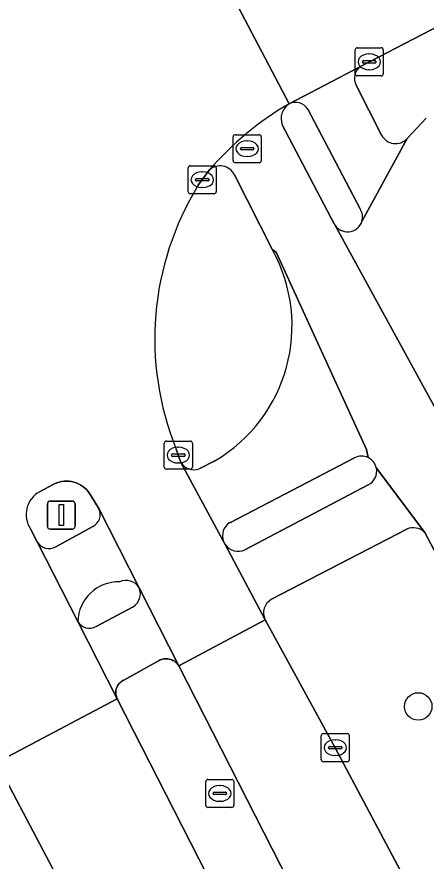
# Model space of a CAD drawing. Extents: x 158835 to 160077, y 386387 to 387778.
# Drawn here: x 159241.91 to 159256.49, y 387115.82 to 387145.92 of the extents above; entities that cross this region are included whole.
import ezdxf

# ---------------------------------------------------------------- set-up
doc = ezdxf.new("R2010")
doc.units = 0
for name, color, linetype in [('IMGEO_Berm_groen', 7, 'Continuous'), ('IMGEO_Boom', 7, 'Continuous'), ('IMGEO_Fietspad_gesloten', 7, 'Continuous'), ('IMGEO_Fietspad_open', 7, 'Continuous'), ('IMGEO_Kolk', 7, 'Continuous'), ('IMGEO_Lichtmast', 7, 'Continuous'), ('IMGEO_Rijbaan_lokaal_gesloten', 7, 'Continuous'), ('IMGEO_Rioolput', 7, 'Continuous'), ('IMGEO_Verkeerseiland_gesloten', 7, 'Continuous'), ('IMGEO_Verkeerseiland_open', 7, 'Continuous'), ('IMGEO_Voetpad_open', 7, 'Continuous')]:
    doc.layers.add(name, color=color, linetype=linetype)

msp = doc.modelspace()

# ---------------------------------------------------------------- linework, layer by layer
at = {"layer": 'IMGEO_Berm_groen'}
for points in [[(159332.016, 387182.933), (159331.41, 387184.13), (159330.468, 387183.657), (159304.545, 387170.319), (159254.151, 387144.153)], [(159254.002, 387143.488), (159254.906, 387141.705)], [(159255.814, 387141.578), (159256.49, 387142.313)], [(159255.799, 387127.655), (159250.982, 387125.153)], [(159257.729, 387125.109), (159256.446, 387127.537)], [(159250.755, 387124.426), (159251.577, 387122.927), (159253.253, 387119.862), (159273.362, 387081.973)], [(159284.887, 387049.796), (159247.673, 387122.786), (159247.646, 387122.825), (159247.616, 387122.862), (159247.583, 387122.895), (159247.547, 387122.926), (159247.508, 387122.953), (159247.467, 387122.976), (159247.424, 387122.996), (159247.379, 387123.012), (159247.333, 387123.024), (159247.287, 387123.032), (159247.239, 387123.035), (159247.192, 387123.035), (159247.145, 387123.03), (159247.099, 387123.021), (159247.053, 387123.007), (159247.009, 387122.99), (159246.972, 387122.972), (159245.718, 387122.273), (159245.679, 387122.253), (159245.642, 387122.229), (159245.607, 387122.202), (159245.574, 387122.172), (159245.544, 387122.14), (159245.518, 387122.104), (159245.494, 387122.067), (159245.475, 387122.028), (159245.458, 387121.987), (159245.446, 387121.944), (159245.437, 387121.901), (159245.432, 387121.857), (159245.431, 387121.813), (159245.434, 387121.769), (159245.441, 387121.726), (159245.452, 387121.683), (159245.466, 387121.641), (159245.482, 387121.606), (159282.694, 387048.649)], [(159255.82, 387091.76), (159244.354, 387113.334), (159241.175, 387119.339), (159241.149, 387119.388)]]:
    msp.add_lwpolyline(points, dxfattribs=at)
for centre, radius, start, end in [((159254.443, 387143.738), 0.507, 125.1299, 209.6119), ((159255.404, 387141.959), 0.559, 207.0077, 317.068), ((159256.034, 387127.111), 0.593, 45.9784, 113.3496), ((159251.246, 387124.671), 0.549, 118.7768, 206.5421)]:
    msp.add_arc(centre, radius, start, end, dxfattribs=at)
at = {"layer": 'IMGEO_Boom'}
msp.add_circle((159256.21, 387121.334), 0.489, dxfattribs=at)
at = {"layer": 'IMGEO_Fietspad_gesloten'}
for points in [[(159256.49, 387142.313), (159255.814, 387141.578), (159254.202, 387138.624)], [(159253.219, 387138.542), (159251.365, 387142.068)], [(159249.658, 387140.286), (159251.013, 387137.611), (159251.152, 387137.524), (159254.365, 387130.492), (159254.421, 387130.208)], [(159253.219, 387138.542), (159253.22, 387138.529), (159257.116, 387131.409), (159257.832, 387130.098)], [(159254.72, 387129.831), (159256.446, 387127.537), (159257.729, 387125.109), (159294.989, 387055.058), (159296.455, 387052.309), (159298.672, 387047.959), (159299.067, 387047.254), (159308.249, 387030.008), (159310.474, 387025.851), (159310.547, 387025.737), (159310.607, 387025.603), (159311.78, 387023.413), (159311.982, 387023.035), (159312.003, 387022.996), (159313.274, 387023.652), (159314.185, 387024.122), (159313.935, 387024.592), (159304.248, 387042.785), (159259.512, 387127.003), (159257.832, 387130.098), (159257.116, 387131.409), (159253.22, 387138.529), (159253.219, 387138.542)], [(159254.421, 387130.208), (159254.365, 387130.492), (159251.152, 387137.524), (159251.013, 387137.611)], [(159249.494, 387127.885), (159253.94, 387130.197)], [(159247.752, 387130.032), (159249.274, 387127.213)], [(159248.955, 387130.087), (159248.401, 387129.799)]]:
    msp.add_lwpolyline(points, dxfattribs=at)
for centre, radius, start, end in [((159257.271, 387133.114), 11.239, 120.2614, 139.2149), ((159251.959, 387142.293), 0.635, 123.6409, 200.7705), ((159249.148, 387140.044), 0.565, 25.3638, 133.1733), ((159253.694, 387138.786), 0.533, 207.1726, 342.3643), ((159246.124, 387134.905), 5.588, 300.4426, 28.9621), ((159254.192, 387129.719), 0.54, 64.8667, 117.7534), ((159254.194, 387129.721), 0.537, 11.7943, 65.0418), ((159248.221, 387130.318), 0.549, 211.3411, 289.1613), ((159249.786, 387127.418), 0.551, 121.9558, 201.7893)]:
    msp.add_arc(centre, radius, start, end, dxfattribs=at)
at = {"layer": 'IMGEO_Fietspad_open'}
for points in [[(159246.261, 387125.561), (159244.838, 387128.371)], [(159244.61, 387127.75), (159243.289, 387127.028)], [(159242.634, 387127.206), (159244.079, 387124.36)]]:
    msp.add_lwpolyline(points, dxfattribs=at)
for centre, radius, start, end in [((159244.397, 387128.18), 0.48, 296.3029, 23.3757), ((159243.048, 387127.434), 0.472, 208.8218, 300.7716), ((159245.535, 387124.32), 1.457, 88.7438, 178.4157), ((159245.798, 387125.295), 0.533, 29.8638, 115.7104)]:
    msp.add_arc(centre, radius, start, end, dxfattribs=at)
at = {"layer": 'IMGEO_Kolk'}
for p, q in [((159253.964, 387143.89), (159253.964, 387144.742)), ((159254.039, 387144.816), (159254.891, 387144.816)), ((159254.452, 387144.596), (159254.477, 387144.596)), ((159254.965, 387144.742), (159254.965, 387143.89)), ((159254.223, 387144.31), (159254.223, 387144.322)), ((159254.661, 387144.273), (159254.263, 387144.273)), ((159254.266, 387144.359), (159254.664, 387144.359)), ((159254.707, 387144.322), (159254.707, 387144.31)), ((159254.475, 387144.036), (159254.45, 387144.036)), ((159254.891, 387143.816), (159254.039, 387143.816)), ((159248.011, 387139.686), (159248.011, 387140.538)), ((159248.086, 387140.612), (159248.938, 387140.612)), ((159248.499, 387140.392), (159248.524, 387140.392)), ((159249.012, 387140.538), (159249.012, 387139.686)), ((159248.27, 387140.106), (159248.27, 387140.118)), ((159248.708, 387140.069), (159248.31, 387140.069)), ((159248.313, 387140.155), (159248.711, 387140.155)), ((159248.754, 387140.118), (159248.754, 387140.106)), ((159248.522, 387139.832), (159248.497, 387139.832)), ((159248.938, 387139.612), (159248.086, 387139.612)), ((159247.16, 387129.867), (159247.16, 387130.719)), ((159247.235, 387130.793), (159248.087, 387130.793)), ((159248.161, 387130.719), (159248.161, 387129.867)), ((159247.648, 387130.573), (159247.673, 387130.573)), ((159247.419, 387130.287), (159247.419, 387130.299)), ((159247.857, 387130.25), (159247.459, 387130.25)), ((159247.462, 387130.336), (159247.86, 387130.336)), ((159247.903, 387130.299), (159247.903, 387130.287)), ((159247.671, 387130.013), (159247.646, 387130.013)), ((159248.087, 387129.793), (159247.235, 387129.793)), ((159252.753, 387119.436), (159252.753, 387120.288)), ((159252.828, 387120.362), (159253.68, 387120.362)), ((159253.754, 387120.288), (159253.754, 387119.436)), ((159253.055, 387119.905), (159253.453, 387119.905)), ((159253.241, 387120.142), (159253.266, 387120.142)), ((159253.012, 387119.856), (159253.012, 387119.868)), ((159253.45, 387119.819), (159253.052, 387119.819)), ((159253.264, 387119.582), (159253.239, 387119.582)), ((159253.496, 387119.868), (159253.496, 387119.856)), ((159253.68, 387119.362), (159252.828, 387119.362))]:
    msp.add_line(p, q, dxfattribs=at)
for points in [[(159253.964, 387143.89), (159253.964, 387144.742)], [(159254.039, 387144.816), (159254.891, 387144.816)], [(159254.965, 387144.742), (159254.965, 387143.89)], [(159254.891, 387143.816), (159254.039, 387143.816)], [(159248.011, 387139.686), (159248.011, 387140.538)], [(159248.086, 387140.612), (159248.938, 387140.612)], [(159249.012, 387140.538), (159249.012, 387139.686)], [(159248.938, 387139.612), (159248.086, 387139.612)], [(159247.16, 387129.867), (159247.16, 387130.719)], [(159247.235, 387130.793), (159248.087, 387130.793)], [(159248.161, 387130.719), (159248.161, 387129.867)], [(159248.087, 387129.793), (159247.235, 387129.793)], [(159252.753, 387119.436), (159252.753, 387120.288)], [(159252.828, 387120.362), (159253.68, 387120.362)], [(159253.754, 387120.288), (159253.754, 387119.436)], [(159253.68, 387119.362), (159252.828, 387119.362)]]:
    msp.add_lwpolyline(points, dxfattribs=at)
for centre, radius, start, end in [((159254.041, 387144.74), 0.0765, 91.552, 178.448), ((159254.041, 387144.74), 0.0765, 91.552, 178.448), ((159254.889, 387144.74), 0.0765, 1.552, 88.448), ((159254.889, 387144.74), 0.0765, 1.552, 88.448), ((159254.263, 387144.319), 0.0403, 85.8775, 175.7526), ((159254.26, 387144.309), 0.0366, 178.938, 274.7102), ((159254.664, 387144.316), 0.043, 264.8664, 352.4533), ((159254.668, 387144.321), 0.0386, 1.7309, 96.639), ((159254.041, 387143.892), 0.0765, 181.552, 268.448), ((159254.041, 387143.892), 0.0765, 181.552, 268.448), ((159254.889, 387143.892), 0.0765, 271.552, 358.448), ((159254.889, 387143.892), 0.0765, 271.552, 358.448), ((159248.088, 387140.536), 0.0765, 91.552, 178.448), ((159248.088, 387140.536), 0.0765, 91.552, 178.448), ((159248.936, 387140.536), 0.0765, 1.552, 88.448), ((159248.936, 387140.536), 0.0765, 1.552, 88.448), ((159248.31, 387140.115), 0.0403, 85.8775, 175.7526), ((159248.307, 387140.105), 0.0366, 178.938, 274.7102), ((159248.711, 387140.112), 0.043, 264.8664, 352.4533), ((159248.715, 387140.117), 0.0386, 1.7309, 96.639), ((159248.088, 387139.688), 0.0765, 181.552, 268.448), ((159248.088, 387139.688), 0.0765, 181.552, 268.448), ((159248.936, 387139.688), 0.0765, 271.552, 358.448), ((159248.936, 387139.688), 0.0765, 271.552, 358.448), ((159247.237, 387130.717), 0.0765, 91.552, 178.448), ((159247.237, 387130.717), 0.0765, 91.552, 178.448), ((159248.085, 387130.717), 0.0765, 1.552, 88.448), ((159248.085, 387130.717), 0.0765, 1.552, 88.448), ((159247.459, 387130.296), 0.0403, 85.8775, 175.7526), ((159247.456, 387130.286), 0.0366, 178.938, 274.7102), ((159247.86, 387130.293), 0.043, 264.8664, 352.4533), ((159247.864, 387130.298), 0.0386, 1.7309, 96.639), ((159247.237, 387129.869), 0.0765, 181.552, 268.448), ((159247.237, 387129.869), 0.0765, 181.552, 268.448), ((159248.085, 387129.869), 0.0765, 271.552, 358.448), ((159248.085, 387129.869), 0.0765, 271.552, 358.448), ((159252.83, 387120.286), 0.0765, 91.552, 178.448), ((159252.83, 387120.286), 0.0765, 91.552, 178.448), ((159253.678, 387120.286), 0.0765, 1.552, 88.448), ((159253.678, 387120.286), 0.0765, 1.552, 88.448), ((159253.052, 387119.865), 0.0403, 85.8775, 175.7526), ((159253.457, 387119.867), 0.0386, 1.7309, 96.639), ((159253.049, 387119.855), 0.0366, 178.938, 274.7102), ((159253.453, 387119.862), 0.043, 264.8664, 352.4533), ((159252.83, 387119.438), 0.0765, 181.552, 268.448), ((159252.83, 387119.438), 0.0765, 181.552, 268.448), ((159253.678, 387119.438), 0.0765, 271.552, 358.448), ((159253.678, 387119.438), 0.0765, 271.552, 358.448)]:
    msp.add_arc(centre, radius, start, end, dxfattribs=at)
for centre, major_axis, ratio, start_param, end_param in [((159254.451, 387144.316), (-0.387, 0.002), 0.722429, 4.712389, 7.853982), ((159254.476, 387144.316), (-0.39, 0.002), 0.717154, 1.570796, 4.712389), ((159248.498, 387140.112), (-0.387, 0.002), 0.722429, 4.712389, 7.853982), ((159248.523, 387140.112), (-0.39, 0.002), 0.717154, 1.570796, 4.712389), ((159247.647, 387130.293), (-0.387, 0.002), 0.722429, 4.712389, 7.853982), ((159247.672, 387130.293), (-0.39, 0.002), 0.717154, 1.570796, 4.712389), ((159253.24, 387119.862), (-0.387, 0.002), 0.722429, 4.712389, 7.853982), ((159253.265, 387119.862), (-0.39, 0.002), 0.717154, 1.570796, 4.712389)]:
    msp.add_ellipse(centre, major_axis=major_axis, ratio=ratio, start_param=start_param, end_param=end_param, dxfattribs=at)
at = {"layer": 'IMGEO_Lichtmast'}
for p, q in [((159243.093, 387128.657), (159243.883, 387128.657)), ((159243.883, 387128.657), (159243.093, 387128.657)), ((159242.993, 387127.757), (159242.993, 387128.557)), ((159242.993, 387128.557), (159242.993, 387127.757)), ((159243.983, 387128.557), (159243.983, 387127.757)), ((159243.983, 387127.757), (159243.983, 387128.557)), ((159243.883, 387127.657), (159243.093, 387127.657)), ((159243.093, 387127.657), (159243.883, 387127.657))]:
    msp.add_line(p, q, dxfattribs=at)
msp.add_lwpolyline([(159243.413, 387128.532), (159243.563, 387128.532), (159243.563, 387127.782), (159243.413, 387127.782), (159243.413, 387128.532)], dxfattribs=at)
for centre, start, end in [((159243.093, 387128.557), 90, 180), ((159243.093, 387128.557), 90, 180), ((159243.883, 387128.557), 0, 90), ((159243.883, 387128.557), 360, 90), ((159243.093, 387127.757), 180, 270), ((159243.093, 387127.757), 180, 270), ((159243.883, 387127.757), 270, 0), ((159243.883, 387127.757), 270, 0)]:
    msp.add_arc(centre, 0.1, start, end, dxfattribs=at)
at = {"layer": 'IMGEO_Rijbaan_lokaal_gesloten'}
for points in [[(159304.545, 387170.319), (159330.468, 387183.657), (159327.803, 387189.055), (159251.43, 387149.504), (159248.824, 387148.143), (159251.607, 387142.822), (159254.151, 387144.153)], [(159280.972, 387067.73), (159273.362, 387081.973), (159253.253, 387119.862), (159251.577, 387122.927), (159250.755, 387124.426), (159247.673, 387122.786), (159284.887, 387049.796), (159284.892, 387049.786), (159289.372, 387051.973), (159282.971, 387063.93)], [(159245.482, 387121.606), (159241.175, 387119.339), (159244.354, 387113.334), (159255.82, 387091.76), (159265.209, 387074.119), (159274.342, 387056.94), (159279.646, 387046.923), (159282.737, 387048.568), (159282.694, 387048.649)]]:
    msp.add_lwpolyline(points, close=True, dxfattribs=at)
for points in [[(159229.86, 387148.046), (159229.594, 387148.574), (159228.185, 387151.276), (159226.728, 387154.001), (159223.602, 387152.385), (159225.074, 387149.62), (159226.555, 387146.843), (159238.227, 387124.858), (159239.609, 387122.234), (159239.707, 387122.106), (159241.149, 387119.388), (159241.175, 387119.339), (159245.482, 387121.606), (159244.079, 387124.36), (159242.634, 387127.206), (159242.387, 387127.66)], [(159251.607, 387142.822), (159248.824, 387148.143)], [(159248.37, 387139.916), (159248.761, 387140.456)], [(159242.716, 387128.988), (159243.196, 387129.247), (159243.25, 387129.274), (159243.331, 387129.309), (159243.415, 387129.335), (159243.501, 387129.355), (159243.588, 387129.366), (159243.676, 387129.369), (159243.764, 387129.365), (159243.852, 387129.353), (159243.938, 387129.333), (159244.021, 387129.305), (159244.102, 387129.27), (159244.18, 387129.228), (159244.253, 387129.18), (159244.322, 387129.125), (159244.385, 387129.064), (159244.443, 387128.997), (159244.495, 387128.926), (159244.54, 387128.85), (159244.838, 387128.371), (159246.261, 387125.561), (159247.673, 387122.786), (159250.755, 387124.426), (159249.335, 387127.101), (159249.274, 387127.213), (159247.752, 387130.032), (159247.587, 387130.505)]]:
    msp.add_lwpolyline(points, dxfattribs=at)
for centre, radius, start, end in [((159257.271, 387133.114), 11.239, 120.2614, 139.2149), ((159257.28, 387134.437), 10.46, 148.4093, 202.0785), ((159243.168, 387128.171), 0.933, 118.9624, 213.2089)]:
    msp.add_arc(centre, radius, start, end, dxfattribs=at)
at = {"layer": 'IMGEO_Rioolput'}
for p, q in [((159249.612, 387140.793), (159249.612, 387141.645)), ((159249.687, 387141.719), (159250.539, 387141.719)), ((159250.613, 387141.645), (159250.613, 387140.793)), ((159249.914, 387141.262), (159250.312, 387141.262)), ((159250.1, 387141.499), (159250.125, 387141.499)), ((159249.871, 387141.213), (159249.871, 387141.225)), ((159250.309, 387141.176), (159249.911, 387141.176)), ((159250.355, 387141.225), (159250.355, 387141.213)), ((159250.539, 387140.719), (159249.687, 387140.719)), ((159250.123, 387140.939), (159250.098, 387140.939)), ((159248.712, 387118.73), (159249.564, 387118.73)), ((159248.637, 387117.804), (159248.637, 387118.656)), ((159249.125, 387118.51), (159249.15, 387118.51)), ((159249.638, 387118.656), (159249.638, 387117.804)), ((159248.896, 387118.224), (159248.896, 387118.236)), ((159249.334, 387118.187), (159248.936, 387118.187)), ((159248.939, 387118.273), (159249.337, 387118.273)), ((159249.38, 387118.236), (159249.38, 387118.224)), ((159249.148, 387117.95), (159249.123, 387117.95)), ((159249.564, 387117.73), (159248.712, 387117.73))]:
    msp.add_line(p, q, dxfattribs=at)
for points in [[(159249.612, 387140.793), (159249.612, 387141.645)], [(159249.687, 387141.719), (159250.539, 387141.719)], [(159250.613, 387141.645), (159250.613, 387140.793)], [(159250.539, 387140.719), (159249.687, 387140.719)], [(159248.712, 387118.73), (159249.564, 387118.73)], [(159248.637, 387117.804), (159248.637, 387118.656)], [(159249.638, 387118.656), (159249.638, 387117.804)], [(159249.564, 387117.73), (159248.712, 387117.73)]]:
    msp.add_lwpolyline(points, dxfattribs=at)
for centre, radius, start, end in [((159249.689, 387141.643), 0.0765, 91.552, 178.448), ((159249.689, 387141.643), 0.0765, 91.552, 178.448), ((159250.537, 387141.643), 0.0765, 1.552, 88.448), ((159250.537, 387141.643), 0.0765, 1.552, 88.448), ((159249.911, 387141.222), 0.0403, 85.8775, 175.7526), ((159250.316, 387141.224), 0.0386, 1.7309, 96.639), ((159249.908, 387141.212), 0.0366, 178.938, 274.7102), ((159250.312, 387141.219), 0.043, 264.8664, 352.4533), ((159249.689, 387140.795), 0.0765, 181.552, 268.448), ((159249.689, 387140.795), 0.0765, 181.552, 268.448), ((159250.537, 387140.795), 0.0765, 271.552, 358.448), ((159250.537, 387140.795), 0.0765, 271.552, 358.448), ((159248.714, 387118.654), 0.0765, 91.552, 178.448), ((159248.714, 387118.654), 0.0765, 91.552, 178.448), ((159249.562, 387118.654), 0.0765, 1.552, 88.448), ((159249.562, 387118.654), 0.0765, 1.552, 88.448), ((159248.936, 387118.233), 0.0403, 85.8775, 175.7526), ((159248.933, 387118.223), 0.0366, 178.938, 274.7102), ((159249.337, 387118.23), 0.043, 264.8664, 352.4533), ((159249.341, 387118.235), 0.0386, 1.7309, 96.639), ((159248.714, 387117.806), 0.0765, 181.552, 268.448), ((159248.714, 387117.806), 0.0765, 181.552, 268.448), ((159249.562, 387117.806), 0.0765, 271.552, 358.448), ((159249.562, 387117.806), 0.0765, 271.552, 358.448)]:
    msp.add_arc(centre, radius, start, end, dxfattribs=at)
for centre, major_axis, ratio, start_param, end_param in [((159250.099, 387141.219), (-0.387, 0.002), 0.722429, 4.712389, 7.853982), ((159250.124, 387141.219), (-0.39, 0.002), 0.717154, 1.570796, 4.712389), ((159249.124, 387118.23), (-0.387, 0.002), 0.722429, 4.712389, 7.853982), ((159249.149, 387118.23), (-0.39, 0.002), 0.717154, 1.570796, 4.712389)]:
    msp.add_ellipse(centre, major_axis=major_axis, ratio=ratio, start_param=start_param, end_param=end_param, dxfattribs=at)
at = {"layer": 'IMGEO_Verkeerseiland_gesloten'}
for points in [[(159254.139, 387139.079), (159252.279, 387142.626)], [(159251.365, 387142.068), (159253.219, 387138.542)], [(159248.761, 387140.456), (159248.37, 387139.916)], [(159251.013, 387137.611), (159249.658, 387140.286)], [(159247.587, 387130.505), (159247.752, 387130.032)], [(159248.401, 387129.799), (159248.955, 387130.087)]]:
    msp.add_lwpolyline(points, dxfattribs=at)
for centre, radius, start, end in [((159251.959, 387142.293), 0.635, 123.6409, 200.7705), ((159251.83, 387142.336), 0.535, 32.8833, 114.5963), ((159249.148, 387140.044), 0.565, 25.3638, 133.1733), ((159257.28, 387134.437), 10.46, 148.4093, 202.0785), ((159253.694, 387138.786), 0.533, 342.3485, 33.4178), ((159253.694, 387138.786), 0.533, 207.1726, 342.3643), ((159246.124, 387134.905), 5.588, 300.4426, 28.9621), ((159248.221, 387130.318), 0.549, 211.3411, 289.1613)]:
    msp.add_arc(centre, radius, start, end, dxfattribs=at)
at = {"layer": 'IMGEO_Verkeerseiland_open'}
for points in [[(159253.94, 387130.197), (159249.494, 387127.885)], [(159244.838, 387128.371), (159244.54, 387128.85), (159244.495, 387128.926), (159244.443, 387128.997), (159244.385, 387129.064), (159244.322, 387129.125), (159244.253, 387129.18), (159244.18, 387129.228), (159244.102, 387129.27), (159244.021, 387129.305), (159243.938, 387129.333), (159243.852, 387129.353), (159243.764, 387129.365), (159243.676, 387129.369), (159243.588, 387129.366), (159243.501, 387129.355), (159243.415, 387129.335), (159243.331, 387129.309), (159243.25, 387129.274), (159243.196, 387129.247), (159242.716, 387128.988)], [(159250.026, 387126.92), (159254.43, 387129.234)], [(159243.289, 387127.028), (159244.61, 387127.75)], [(159242.387, 387127.66), (159242.634, 387127.206)], [(159249.274, 387127.213), (159249.335, 387127.101)], [(159244.729, 387124.184), (159246.046, 387124.884)]]:
    msp.add_lwpolyline(points, dxfattribs=at)
for centre, radius, start, end in [((159254.192, 387129.719), 0.54, 64.8667, 117.7534), ((159254.194, 387129.721), 0.537, 11.7943, 65.0418), ((159254.189, 387129.72), 0.542, 296.3663, 11.8163), ((159243.168, 387128.171), 0.933, 118.9624, 213.2089), ((159244.397, 387128.18), 0.48, 296.3029, 23.3757), ((159249.786, 387127.418), 0.551, 121.9558, 201.7893), ((159243.048, 387127.434), 0.472, 208.8218, 300.7716), ((159249.787, 387127.419), 0.553, 215.0766, 295.5669), ((159245.535, 387124.32), 1.457, 88.7438, 178.4157), ((159245.798, 387125.295), 0.533, 29.8638, 115.7104), ((159245.772, 387125.344), 0.535, 300.8325, 23.9301), ((159244.493, 387124.599), 0.478, 210.0574, 299.6413)]:
    msp.add_arc(centre, radius, start, end, dxfattribs=at)
at = {"layer": 'IMGEO_Voetpad_open'}
for points in [[(159254.151, 387144.153), (159251.607, 387142.822)], [(159254.906, 387141.705), (159254.002, 387143.488)], [(159252.279, 387142.626), (159254.139, 387139.079)], [(159254.202, 387138.624), (159255.814, 387141.578)], [(159256.446, 387127.537), (159254.72, 387129.831)], [(159254.43, 387129.234), (159250.026, 387126.92)], [(159250.982, 387125.153), (159255.799, 387127.655)], [(159249.335, 387127.101), (159250.755, 387124.426)], [(159244.079, 387124.36), (159245.482, 387121.606), (159245.466, 387121.641), (159245.452, 387121.683), (159245.441, 387121.726), (159245.434, 387121.769), (159245.431, 387121.813), (159245.432, 387121.857), (159245.437, 387121.901), (159245.446, 387121.944), (159245.458, 387121.987), (159245.475, 387122.028), (159245.494, 387122.067), (159245.518, 387122.104), (159245.544, 387122.14), (159245.574, 387122.172), (159245.607, 387122.202), (159245.642, 387122.229), (159245.679, 387122.253), (159245.718, 387122.273), (159246.972, 387122.972), (159247.009, 387122.99), (159247.053, 387123.007), (159247.099, 387123.021), (159247.145, 387123.03), (159247.192, 387123.035), (159247.239, 387123.035), (159247.287, 387123.032), (159247.333, 387123.024), (159247.379, 387123.012), (159247.424, 387122.996), (159247.467, 387122.976), (159247.508, 387122.953), (159247.547, 387122.926), (159247.583, 387122.895), (159247.616, 387122.862), (159247.646, 387122.825), (159247.673, 387122.786), (159246.261, 387125.561)], [(159246.046, 387124.884), (159244.729, 387124.184)]]:
    msp.add_lwpolyline(points, dxfattribs=at)
for centre, radius, start, end in [((159254.443, 387143.738), 0.507, 125.1299, 209.6119), ((159251.83, 387142.336), 0.535, 32.8833, 114.5963), ((159255.404, 387141.959), 0.559, 207.0077, 317.068), ((159253.694, 387138.786), 0.533, 342.3485, 33.4178), ((159254.189, 387129.72), 0.542, 296.3663, 11.8163), ((159256.034, 387127.111), 0.593, 45.9784, 113.3496), ((159249.787, 387127.419), 0.553, 215.0766, 295.5669), ((159245.772, 387125.344), 0.535, 300.8325, 23.9301), ((159251.246, 387124.671), 0.549, 118.7768, 206.5421), ((159244.493, 387124.599), 0.478, 210.0574, 299.6413)]:
    msp.add_arc(centre, radius, start, end, dxfattribs=at)

doc.saveas('drawing.dxf')
